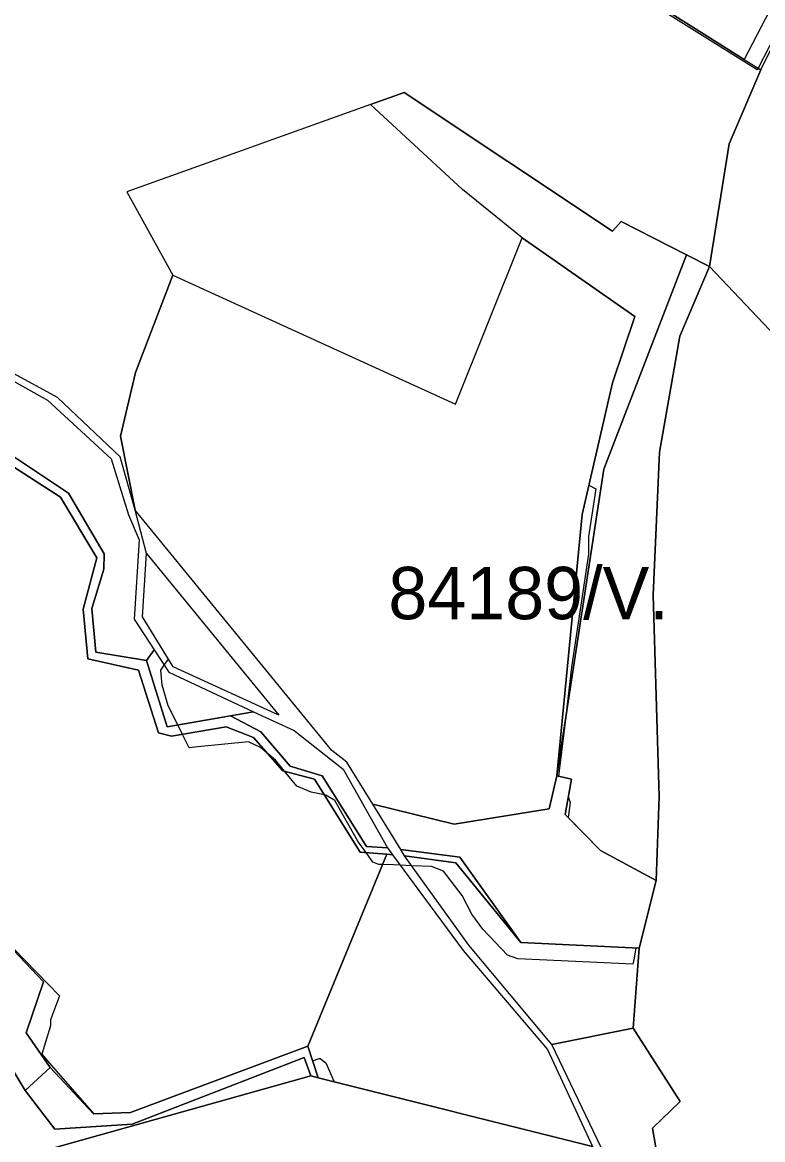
# Model space of a CAD drawing. Extents: x -477304 to -465429, y -1159113 to -1149210.
# Drawn here: x -473319 to -473107, y -1151775.8 to -1151455.6 of the extents above; entities that cross this region are included whole.
import ezdxf

# ---------------------------------------------------------------- set-up
doc = ezdxf.new("R2010")
doc.units = 0
for name, color, linetype in [('BPEJ_s', 7, 'Continuous'), ('PUPFL_s', 7, 'Continuous'), ('trav_porost_s', 7, 'Continuous'), ('voda_s', 7, 'Continuous')]:
    doc.layers.add(name, color=color, linetype=linetype)

msp = doc.modelspace()

# ---------------------------------------------------------------- linework, layer by layer
at = {"layer": 'BPEJ_s'}
for points in [[(-473098.84, -1151450.36), (-473108.27, -1151468.73), (-473108.5, -1151469.17), (-473144.66, -1151446.52)], [(-473098.84, -1151450.36), (-473108.27, -1151468.73), (-473108.5, -1151469.17), (-473144.66, -1151446.52)], [(-473154.71, -1151589.29), (-473156.8, -1151602.92), (-473156.8, -1151608.03), (-473161.7, -1151640.42), (-473163.75, -1151657.68), (-473165.41, -1151671.61), (-473161.71, -1151672.51), (-473162.62, -1151677.68), (-473162.56, -1151677.71), (-473162.13, -1151679.2), (-473162.66, -1151683.42), (-473153.39, -1151692.92), (-473137.42, -1151701.56), (-473142.33, -1151720.9), (-473143.28, -1151720.85), (-473143.8, -1151723.74), (-473144.12, -1151725.47), (-473170.88, -1151724.23), (-473177.05, -1151723.95), (-473180.03, -1151722.88), (-473187.06, -1151715.43), (-473190.26, -1151711.16), (-473193.02, -1151705.84), (-473198.35, -1151698.8), (-473201.76, -1151697.53), (-473207.46, -1151697.29), (-473210.75, -1151697.15), (-473212.7, -1151697.07), (-473215.8, -1151696.93), (-473216.89, -1151696.89), (-473218.59, -1151696.25), (-473220.54, -1151693.52), (-473221.91, -1151691.6), (-473222.86, -1151690.28), (-473229.46, -1151678.56), (-473232.02, -1151677.07), (-473232.48, -1151676.98), (-473236.28, -1151676.22), (-473240.33, -1151674.51), (-473243.92, -1151670.18), (-473246.51, -1151667.06), (-473248.43, -1151665.43), (-473249.45, -1151664.56), (-473250.77, -1151663.43), (-473254.18, -1151661.73), (-473268.67, -1151663.22), (-473271.2, -1151663.48), (-473272.08, -1151661.73), (-473273.13, -1151659.63), (-473274.48, -1151656.92), (-473277.19, -1151651.5), (-473277.98, -1151648.74), (-473278.9, -1151645.54), (-473279.32, -1151641.27), (-473278.31, -1151639.84), (-473277.12, -1151638.13), (-473284.59, -1151625.95), (-473283.39, -1151607.76), (-473286.7, -1151595.35), (-473290.87, -1151574.17), (-473286.6, -1151555.95), (-473275.83, -1151528.06), (-473194.93, -1151565.03), (-473175.84, -1151517.33), (-473143.59, -1151539.83), (-473149.97, -1151558.84), (-473156.72, -1151588.26), (-473154.71, -1151589.29)], [(-473321.51, -1151720.97), (-473308.3, -1151734.6), (-473310.86, -1151741.42), (-473310.86, -1151743.13), (-473313.42, -1151751.26), (-473310.01, -1151755.16), (-473298.49, -1151768.37), (-473287.97, -1151767.98), (-473237.21, -1151749.02), (-473235.86, -1151753.21), (-473233.93, -1151752.57), (-473233.72, -1151752.5), (-473232.02, -1151753.78), (-473229.72, -1151759.2), (-473155.65, -1151777.73)], [(-473321.51, -1151720.97), (-473308.3, -1151734.6), (-473310.86, -1151741.42), (-473310.86, -1151743.13), (-473313.42, -1151751.26), (-473310.01, -1151755.16), (-473298.49, -1151768.37), (-473287.97, -1151767.98), (-473237.21, -1151749.02), (-473235.86, -1151753.21), (-473233.93, -1151752.57), (-473233.72, -1151752.5), (-473232.02, -1151753.78), (-473229.72, -1151759.2), (-473155.65, -1151777.73)]]:
    msp.add_lwpolyline(points, dxfattribs=at)
msp.add_lwpolyline([(-473149.97, -1151558.84), (-473156.72, -1151588.26), (-473154.71, -1151589.29), (-473156.8, -1151602.92), (-473156.8, -1151608.03), (-473161.7, -1151640.42), (-473163.75, -1151657.68), (-473165.41, -1151671.61), (-473161.71, -1151672.51), (-473162.62, -1151677.68), (-473162.56, -1151677.71), (-473162.13, -1151679.2), (-473162.66, -1151683.42), (-473153.39, -1151692.92), (-473137.42, -1151701.56), (-473142.33, -1151720.9), (-473143.28, -1151720.85), (-473143.8, -1151723.74), (-473144.12, -1151725.47), (-473170.88, -1151724.23), (-473177.05, -1151723.95), (-473180.03, -1151722.88), (-473187.06, -1151715.43), (-473190.26, -1151711.16), (-473193.02, -1151705.84), (-473198.35, -1151698.8), (-473201.76, -1151697.53), (-473207.46, -1151697.29), (-473210.75, -1151697.15), (-473212.7, -1151697.07), (-473215.8, -1151696.93), (-473216.89, -1151696.89), (-473218.59, -1151696.25), (-473220.54, -1151693.52), (-473221.91, -1151691.6), (-473222.86, -1151690.28), (-473229.46, -1151678.56), (-473232.02, -1151677.07), (-473232.48, -1151676.98), (-473236.28, -1151676.22), (-473240.33, -1151674.51), (-473243.92, -1151670.18), (-473246.51, -1151667.06), (-473248.43, -1151665.43), (-473249.45, -1151664.56), (-473250.77, -1151663.43), (-473254.18, -1151661.73), (-473268.67, -1151663.22), (-473271.2, -1151663.48), (-473272.08, -1151661.73), (-473273.13, -1151659.63), (-473274.48, -1151656.92), (-473277.19, -1151651.5), (-473277.98, -1151648.74), (-473278.9, -1151645.54), (-473279.32, -1151641.27), (-473278.31, -1151639.84), (-473277.12, -1151638.13), (-473284.59, -1151625.95), (-473283.39, -1151607.76), (-473286.7, -1151595.35), (-473290.87, -1151574.17), (-473286.6, -1151555.95), (-473275.83, -1151528.06), (-473194.93, -1151565.03), (-473175.84, -1151517.33), (-473143.59, -1151539.83)], close=True, dxfattribs=at)
at = {"layer": 'PUPFL_s'}
for points in [[(-473096.44, -1151552.77), (-473122.21, -1151525.52), (-473116.52, -1151490.36), (-473107.51, -1151469.21), (-473087.64, -1151429.04)], [(-473157.14, -1151437.85), (-473112.27, -1151466.2), (-473107.51, -1151469.21), (-473116.52, -1151490.36), (-473122.21, -1151525.52), (-473128.78, -1151522.17), (-473147.48, -1151512.64), (-473150, -1151515.45), (-473209.65, -1151475.69), (-473219.31, -1151479.15), (-473289.03, -1151504.13), (-473275.83, -1151528.06), (-473286.6, -1151555.95), (-473290.87, -1151574.17), (-473286.7, -1151595.35), (-473291, -1151580.14), (-473308.94, -1151563.08), (-473326.68, -1151553.46)], [(-473094.13, -1151830.29), (-473107.44, -1151796.77), (-473129.44, -1151789.61), (-473136.54, -1151784.16), (-473138.53, -1151772.47), (-473130.56, -1151764.84), (-473144.09, -1151743.81), (-473142.33, -1151720.9), (-473137.42, -1151701.56), (-473136.63, -1151677.43), (-473138.29, -1151619.76), (-473136.54, -1151578.72), (-473130.72, -1151545.52), (-473122.21, -1151525.52), (-473096.44, -1151552.77)], [(-473329.05, -1151554.23), (-473311.78, -1151563.82), (-473293.57, -1151580.65), (-473288.57, -1151596.67), (-473285.5, -1151603.87), (-473286.9, -1151626.61), (-473281.22, -1151635.44), (-473283.39, -1151638.49), (-473297.91, -1151636.1), (-473299.09, -1151623.56), (-473295.66, -1151612.26), (-473295.52, -1151607.86), (-473305.79, -1151590.52), (-473333.65, -1151572.01)], [(-473333.71, -1151575.15), (-473308.04, -1151591.64), (-473297.66, -1151609.04), (-473301.59, -1151623.75), (-473300.19, -1151637.96), (-473285.69, -1151641.21), (-473279.98, -1151659.18), (-473276.3, -1151660.18), (-473260.6, -1151657.44), (-473252.75, -1151660.49), (-473244.37, -1151670.06), (-473235.29, -1151672.5), (-473222.19, -1151693.39), (-473214.59, -1151694), (-473237.21, -1151749.02), (-473287.97, -1151767.98), (-473298.57, -1151768.37), (-473311.03, -1151755.07), (-473317.89, -1151745.21), (-473312.95, -1151730.55), (-473328.38, -1151714.31)]]:
    msp.add_lwpolyline(points, dxfattribs=at)
for points in [[(-473128.78, -1151522.17), (-473152.46, -1151583.62), (-473165.86, -1151671.5), (-473158.63, -1151596.58), (-473149.97, -1151558.84), (-473143.59, -1151539.83), (-473175.84, -1151517.33), (-473192.94, -1151503.52), (-473219.31, -1151479.15), (-473209.65, -1151475.69), (-473150, -1151515.45), (-473147.48, -1151512.64)], [(-473128.78, -1151522.17), (-473122.21, -1151525.52), (-473130.72, -1151545.52), (-473136.54, -1151578.72), (-473138.29, -1151619.76), (-473136.63, -1151677.43), (-473137.42, -1151701.56), (-473153.39, -1151692.92), (-473163.49, -1151682.57), (-473161.71, -1151672.51), (-473165.86, -1151671.5), (-473152.46, -1151583.62)], [(-473348.01, -1151676.27), (-473335.77, -1151700.04), (-473328.38, -1151714.31), (-473312.95, -1151730.55), (-473317.89, -1151745.21), (-473311.03, -1151755.07), (-473318.17, -1151761.7), (-473325.36, -1151749.78), (-473330.58, -1151745), (-473333.65, -1151753.95), (-473328, -1151774.06), (-473340.46, -1151743.1), (-473362.85, -1151685.08), (-473368.3, -1151660.79), (-473353.7, -1151620.82), (-473384.22, -1151586.61), (-473369.62, -1151591.01), (-473365.88, -1151600.01), (-473346.75, -1151615.37), (-473350.26, -1151631.62), (-473356.3, -1151643.69), (-473354.24, -1151660.54)], [(-473277.51, -1151657.44), (-473283.39, -1151638.49), (-473281.22, -1151635.44), (-473276.99, -1151641.84), (-473252.75, -1151653.19), (-473259.37, -1151654.33)], [(-473220.41, -1151691.76), (-473233.12, -1151671.5), (-473242.32, -1151668.77), (-473250.63, -1151658.95), (-473259.37, -1151654.33), (-473252.75, -1151653.19), (-473241.12, -1151658.56), (-473227.13, -1151669.61), (-473214.41, -1151692.16)], [(-473168.62, -1151749.98), (-473155.65, -1151777.73), (-473234.3, -1151758.06), (-473237.21, -1151749.02), (-473214.59, -1151694), (-473212.96, -1151694.14), (-473192.74, -1151721.6)], [(-473144.09, -1151743.81), (-473167.3, -1151748.56), (-473191.07, -1151720.01), (-473209.53, -1151694.42), (-473194.81, -1151696.47), (-473176.25, -1151719.25), (-473142.33, -1151720.9)], [(-473141.41, -1151785.71), (-473141.93, -1151785.88), (-473144.42, -1151786.73), (-473153.17, -1151778.07), (-473167.3, -1151748.56), (-473144.09, -1151743.81), (-473130.56, -1151764.84), (-473138.53, -1151772.47), (-473136.54, -1151784.16), (-473129.44, -1151789.61)]]:
    msp.add_lwpolyline(points, close=True, dxfattribs=at)
at = {"layer": 'trav_porost_s'}
for points in [[(-473128.98, -1151392.4), (-473109.36, -1151397.9), (-473103.21, -1151401.61), (-473097.76, -1151399.09), (-473084.62, -1151406.54), (-473083.45, -1151410.71), (-473112.27, -1151466.2), (-473157.14, -1151437.85), (-473165.19, -1151416.85), (-473118.8, -1151408.45)], [(-473149.97, -1151558.84), (-473158.63, -1151596.58), (-473165.86, -1151671.5), (-473168.09, -1151681.02), (-473195.27, -1151685.39), (-473218.64, -1151679.61), (-473226.02, -1151667.63), (-473230.3, -1151664.23), (-473286.7, -1151595.35), (-473290.87, -1151574.17), (-473286.6, -1151555.95), (-473275.83, -1151528.06), (-473194.93, -1151565.03), (-473175.84, -1151517.33), (-473143.59, -1151539.83)], [(-473275.78, -1151640.31), (-473284.59, -1151625.95), (-473283.39, -1151607.76), (-473245.49, -1151654.17)], [(-473137.42, -1151701.56), (-473142.33, -1151720.9), (-473176.25, -1151719.25), (-473193.65, -1151694.81), (-473210.62, -1151692.64), (-473218.64, -1151679.61), (-473195.27, -1151685.39), (-473168.09, -1151681.02), (-473165.86, -1151671.5), (-473161.71, -1151672.51), (-473163.49, -1151682.57), (-473153.39, -1151692.92)], [(-473238.22, -1151752.28), (-473236.4, -1151757.54), (-473325.64, -1151782.49), (-473328, -1151774.06), (-473333.65, -1151753.95), (-473330.58, -1151745), (-473325.36, -1151749.78), (-473318.17, -1151761.7), (-473309.66, -1151772.74), (-473287.54, -1151771.39)], [(-473236.4, -1151757.54), (-473238.22, -1151752.28), (-473287.54, -1151771.39), (-473309.66, -1151772.74), (-473318.17, -1151761.7), (-473311.03, -1151755.07), (-473298.57, -1151768.37), (-473287.97, -1151767.98), (-473237.21, -1151749.02), (-473234.3, -1151758.06)], [(-473273.63, -1151869.31), (-473276.82, -1151874.88), (-473280.86, -1151873.94), (-473276.44, -1151849.85), (-473275.6, -1151836.08), (-473281.95, -1151827.67), (-473292.86, -1151816.57), (-473318.65, -1151802.41), (-473323.22, -1151792.22), (-473325.64, -1151782.49), (-473236.4, -1151757.54), (-473234.3, -1151758.06), (-473155.65, -1151777.73), (-473154.4, -1151780.4), (-473146.78, -1151787.44), (-473162.54, -1151786.82), (-473204.91, -1151796.37), (-473220.48, -1151802.28), (-473237.75, -1151811.8), (-473231.13, -1151837.48), (-473229.38, -1151888.46), (-473251.01, -1151888.51), (-473254.17, -1151862.74), (-473262.25, -1151863.32)]]:
    msp.add_lwpolyline(points, close=True, dxfattribs=at)
at = {"layer": 'voda_s'}
msp.add_lwpolyline([(-473333.65, -1151572.01), (-473305.79, -1151590.52), (-473295.52, -1151607.86), (-473295.66, -1151612.26), (-473299.09, -1151623.56), (-473297.91, -1151636.1), (-473283.39, -1151638.49), (-473277.51, -1151657.44), (-473259.37, -1151654.33), (-473250.63, -1151658.95), (-473242.32, -1151668.77), (-473233.12, -1151671.5), (-473220.41, -1151691.76), (-473214.41, -1151692.16), (-473212.96, -1151694.14), (-473214.59, -1151694), (-473222.19, -1151693.39), (-473235.29, -1151672.5), (-473244.37, -1151670.06), (-473252.75, -1151660.49), (-473260.6, -1151657.44), (-473276.3, -1151660.18), (-473279.98, -1151659.18), (-473285.69, -1151641.21), (-473300.19, -1151637.96), (-473301.59, -1151623.75), (-473297.66, -1151609.04), (-473308.04, -1151591.64), (-473333.71, -1151575.15)], dxfattribs=at)
msp.add_lwpolyline([(-473176.25, -1151719.25), (-473194.81, -1151696.47), (-473209.53, -1151694.42), (-473210.62, -1151692.64), (-473193.65, -1151694.81)], close=True, dxfattribs=at)

# ---------------------------------------------------------------- texts
at = {"layer": 'BPEJ_s'}
msp.add_text('84189/V.', height=15, dxfattribs=at).set_placement((-473214.15, -1151626.63))

doc.saveas('drawing.dxf')
